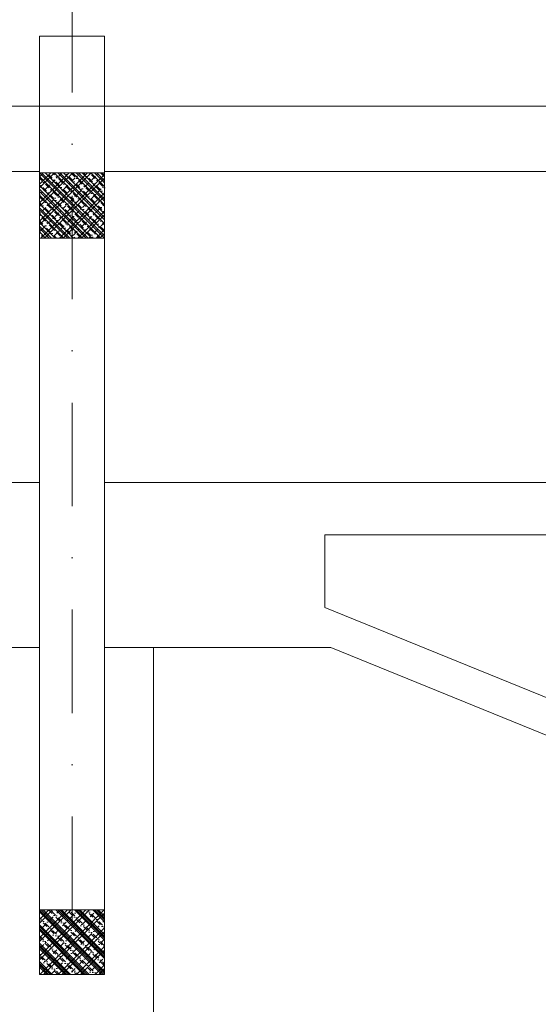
# Model space of a CAD drawing. Header units: millimetres. Extents: x -1695604 to 5289369, y -1488057 to 2187451.
# Tile 137 of 656: x 41839 to 43432, y -33707 to -30685. Entities that reach past the tile are written whole.
import ezdxf

# ---------------------------------------------------------------- set-up
doc = ezdxf.new("R2010")
doc.units = ezdxf.units.MM
doc.linetypes.add('CENTERX2', pattern=[101.6, 63.5, -12.7, 12.7, -12.7])
doc.linetypes.add('DASHDOT', pattern=[25.4, 12.7, -6.35, 0, -6.35])
for name, color, linetype, lineweight in [('A99_N_sraf', 252, 'Continuous', 0), ('A99_N_sraf @ 100', 252, 'Continuous', 0), ('A99_N_sraf @ 200 VP1', 252, 'Continuous', 0), ('A99_N_sraf @ 200 VP10', 252, 'Continuous', 0), ('A99_N_sraf @ 200 VP11', 252, 'Continuous', 0), ('A99_N_sraf @ 200 VP12', 252, 'Continuous', 0), ('A99_N_sraf @ 200 VP13', 252, 'Continuous', 0), ('A99_N_sraf @ 200 VP14', 252, 'Continuous', 0), ('A99_N_sraf @ 200 VP15', 252, 'Continuous', 0), ('A99_N_sraf @ 200 VP16', 252, 'Continuous', 0), ('A99_N_sraf @ 200 VP17', 252, 'Continuous', 0), ('A99_N_sraf @ 200 VP18', 252, 'Continuous', 0), ('A99_N_sraf @ 200 VP19', 252, 'Continuous', 0), ('A99_N_sraf @ 200 VP2', 252, 'Continuous', 0), ('A99_N_sraf @ 200 VP20', 252, 'Continuous', 0), ('A99_N_sraf @ 200 VP21', 252, 'Continuous', 0), ('A99_N_sraf @ 200 VP22', 252, 'Continuous', 0), ('A99_N_sraf @ 200 VP23', 252, 'Continuous', 0), ('A99_N_sraf @ 200 VP24', 252, 'Continuous', 0), ('A99_N_sraf @ 200 VP25', 252, 'Continuous', 0), ('A99_N_sraf @ 200 VP26', 252, 'Continuous', 0), ('A99_N_sraf @ 200 VP27', 252, 'Continuous', 0), ('A99_N_sraf @ 200 VP28', 252, 'Continuous', 0), ('A99_N_sraf @ 200 VP29', 252, 'Continuous', 0), ('A99_N_sraf @ 200 VP3', 252, 'Continuous', 0), ('A99_N_sraf @ 200 VP30', 252, 'Continuous', 0), ('A99_N_sraf @ 200 VP31', 252, 'Continuous', 0), ('A99_N_sraf @ 200 VP32', 252, 'Continuous', 0), ('A99_N_sraf @ 200 VP33', 252, 'Continuous', 0), ('A99_N_sraf @ 200 VP34', 252, 'Continuous', 0), ('A99_N_sraf @ 200 VP35', 252, 'Continuous', 0), ('A99_N_sraf @ 200 VP36', 252, 'Continuous', 0), ('A99_N_sraf @ 200 VP37', 252, 'Continuous', 0), ('A99_N_sraf @ 200 VP38', 252, 'Continuous', 0), ('A99_N_sraf @ 200 VP39', 252, 'Continuous', 0), ('A99_N_sraf @ 200 VP4', 252, 'Continuous', 0), ('A99_N_sraf @ 200 VP40', 252, 'Continuous', 0), ('A99_N_sraf @ 200 VP41', 252, 'Continuous', 0), ('A99_N_sraf @ 200 VP43', 252, 'Continuous', 0), ('A99_N_sraf @ 200 VP46', 252, 'Continuous', 0), ('A99_N_sraf @ 200 VP47', 252, 'Continuous', 0), ('A99_N_sraf @ 200 VP48', 252, 'Continuous', 0), ('A99_N_sraf @ 200 VP49', 252, 'Continuous', 0), ('A99_N_sraf @ 200 VP5', 252, 'Continuous', 0), ('A99_N_sraf @ 200 VP50', 252, 'Continuous', 0), ('A99_N_sraf @ 200 VP51', 252, 'Continuous', 0), ('A99_N_sraf @ 200 VP52', 252, 'Continuous', 0), ('A99_N_sraf @ 200 VP53', 252, 'Continuous', 0), ('A99_N_sraf @ 200 VP54', 252, 'Continuous', 0), ('A99_N_sraf @ 200 VP55', 252, 'Continuous', 0), ('A99_N_sraf @ 200 VP6', 252, 'Continuous', 0), ('A99_N_sraf @ 200 VP7', 252, 'Continuous', 0), ('A99_N_sraf @ 200 VP8', 252, 'Continuous', 0), ('A99_N_sraf @ 200 VP9', 252, 'Continuous', 0), ('A99_N_sraf @ 200 VPModel', 252, 'Continuous', 0), ('A99_N_sraf @ 50 (2) VP42', 252, 'Continuous', 0), ('A99_N_sraf @ 50 (2) VP44', 252, 'Continuous', 0), ('A99_N_sraf @ 50 (2) VP45', 252, 'Continuous', 0), ('A99_N_sraf @ 50 (2) VPModel', 252, 'Continuous', 0), ('A99_S_kce-pohl', 7, 'Continuous', 5), ('A99_S_kce-rez-sil', 7, 'Continuous', 15), ('A99_S_osy', 1, 'CENTERX2', 5)]:
    doc.layers.add(name, color=color, linetype=linetype, lineweight=lineweight)
pattern_1 = [(45, (36240, -250), (-28.28427, 28.28427), []), (45, (36251.314, -250), (-28.28427, 28.28427), []), (45, (36273.94, -250), (-16.970563, 39.59798), [16, -8, 0, -8])]
pattern_2 = [(315, (-250, -36240), (28.28427, 28.28427), []), (315, (-250, -36251.314), (28.28427, 28.28427), []), (315, (-250, -36273.94), (39.59798, 16.970563), [16, -8, 0, -8])]
pattern_3 = [(135, (250, 36240), (-28.284271, -28.284271), []), (135, (250, 36251.314), (-28.284271, -28.284271), []), (135, (250, 36273.94), (-39.59798, -16.970563), [16, -8, 0, -8])]
pattern_4 = [(45, (36240, -2450), (-28.28427, 28.28427), []), (45, (36251.314, -2450), (-28.28427, 28.28427), []), (45, (36273.94, -2450), (-16.970563, 39.59798), [16, -8, 0, -8])]
pattern_5 = [(315, (-2450, -36240), (28.28427, 28.28427), []), (315, (-2450, -36251.314), (28.28427, 28.28427), []), (315, (-2450, -36273.94), (39.59798, 16.970563), [16, -8, 0, -8])]
pattern_6 = [(135, (2450, 36240), (-28.284271, -28.284271), []), (135, (2450, 36251.314), (-28.284271, -28.284271), []), (135, (2450, 36273.94), (-39.59798, -16.970563), [16, -8, 0, -8])]

# ---------------------------------------------------------------- blocks, each defined once
blk = doc.blocks.new('*U6466')
at = {"layer": 'A99_N_sraf @ 100', "lineweight": 0, "ltscale": 2, "transparency": 33554687}
h = blk.add_hatch(dxfattribs=at)
h.set_pattern_fill('ZELEZOBETON', color=256, scale=8)
h.set_pattern_definition(pattern_1)
h.paths.add_polyline_path([(42100, -31355), (42100, -31155), (41900, -31155), (41900, -31355)])
at = {"layer": 'A99_N_sraf @ 200 VP1', "lineweight": 0, "ltscale": 2, "transparency": 33554687}
h = blk.add_hatch(dxfattribs=at)
h.set_pattern_fill('ZELEZOBETON', color=256, scale=8)
h.set_pattern_definition(pattern_1)
h.paths.add_polyline_path([(42100, -31355), (42100, -31155), (41900, -31155), (41900, -31355)])
at = {"layer": 'A99_N_sraf @ 200 VP10', "lineweight": 0, "ltscale": 2, "transparency": 33554687}
h = blk.add_hatch(dxfattribs=at)
h.set_pattern_fill('ZELEZOBETON', color=256, scale=8)
h.set_pattern_definition(pattern_1)
h.paths.add_polyline_path([(42100, -31355), (42100, -31155), (41900, -31155), (41900, -31355)])
at = {"layer": 'A99_N_sraf @ 200 VP11', "lineweight": 0, "ltscale": 2, "transparency": 33554687}
h = blk.add_hatch(dxfattribs=at)
h.set_pattern_fill('ZELEZOBETON', color=256, scale=8)
h.set_pattern_definition(pattern_1)
h.paths.add_polyline_path([(42100, -31355), (42100, -31155), (41900, -31155), (41900, -31355)])
at = {"layer": 'A99_N_sraf @ 200 VP12', "lineweight": 0, "ltscale": 2, "transparency": 33554687}
h = blk.add_hatch(dxfattribs=at)
h.set_pattern_fill('ZELEZOBETON', color=256, scale=8)
h.set_pattern_definition(pattern_1)
h.paths.add_polyline_path([(42100, -31355), (42100, -31155), (41900, -31155), (41900, -31355)])
at = {"layer": 'A99_N_sraf @ 200 VP13', "lineweight": 0, "ltscale": 2, "transparency": 33554687}
h = blk.add_hatch(dxfattribs=at)
h.set_pattern_fill('ZELEZOBETON', color=256, scale=8)
h.set_pattern_definition(pattern_2)
h.paths.add_polyline_path([(42100, -31355), (42100, -31155), (41900, -31155), (41900, -31355)])
at = {"layer": 'A99_N_sraf @ 200 VP14', "lineweight": 0, "ltscale": 2, "transparency": 33554687}
h = blk.add_hatch(dxfattribs=at)
h.set_pattern_fill('ZELEZOBETON', color=256, scale=8)
h.set_pattern_definition(pattern_2)
h.paths.add_polyline_path([(42100, -31355), (42100, -31155), (41900, -31155), (41900, -31355)])
at = {"layer": 'A99_N_sraf @ 200 VP15', "lineweight": 0, "ltscale": 2, "transparency": 33554687}
h = blk.add_hatch(dxfattribs=at)
h.set_pattern_fill('ZELEZOBETON', color=256, scale=8)
h.set_pattern_definition(pattern_1)
h.paths.add_polyline_path([(42100, -31355), (42100, -31155), (41900, -31155), (41900, -31355)])
at = {"layer": 'A99_N_sraf @ 200 VP16', "lineweight": 0, "ltscale": 2, "transparency": 33554687}
h = blk.add_hatch(dxfattribs=at)
h.set_pattern_fill('ZELEZOBETON', color=256, scale=8)
h.set_pattern_definition(pattern_1)
h.paths.add_polyline_path([(42100, -31355), (42100, -31155), (41900, -31155), (41900, -31355)])
at = {"layer": 'A99_N_sraf @ 200 VP17', "lineweight": 0, "ltscale": 2, "transparency": 33554687}
h = blk.add_hatch(dxfattribs=at)
h.set_pattern_fill('ZELEZOBETON', color=256, scale=8)
h.set_pattern_definition(pattern_1)
h.paths.add_polyline_path([(42100, -31355), (42100, -31155), (41900, -31155), (41900, -31355)])
at = {"layer": 'A99_N_sraf @ 200 VP18', "lineweight": 0, "ltscale": 2, "transparency": 33554687}
h = blk.add_hatch(dxfattribs=at)
h.set_pattern_fill('ZELEZOBETON', color=256, scale=8)
h.set_pattern_definition(pattern_2)
h.paths.add_polyline_path([(42100, -31355), (42100, -31155), (41900, -31155), (41900, -31355)])
at = {"layer": 'A99_N_sraf @ 200 VP19', "lineweight": 0, "ltscale": 2, "transparency": 33554687}
h = blk.add_hatch(dxfattribs=at)
h.set_pattern_fill('ZELEZOBETON', color=256, scale=8)
h.set_pattern_definition(pattern_1)
h.paths.add_polyline_path([(42100, -31355), (42100, -31155), (41900, -31155), (41900, -31355)])
at = {"layer": 'A99_N_sraf @ 200 VP2', "lineweight": 0, "ltscale": 2, "transparency": 33554687}
h = blk.add_hatch(dxfattribs=at)
h.set_pattern_fill('ZELEZOBETON', color=256, scale=8)
h.set_pattern_definition(pattern_1)
h.paths.add_polyline_path([(42100, -31355), (42100, -31155), (41900, -31155), (41900, -31355)])
at = {"layer": 'A99_N_sraf @ 200 VP20', "lineweight": 0, "ltscale": 2, "transparency": 33554687}
h = blk.add_hatch(dxfattribs=at)
h.set_pattern_fill('ZELEZOBETON', color=256, scale=8)
h.set_pattern_definition(pattern_1)
h.paths.add_polyline_path([(42100, -31355), (42100, -31155), (41900, -31155), (41900, -31355)])
at = {"layer": 'A99_N_sraf @ 200 VP21', "lineweight": 0, "ltscale": 2, "transparency": 33554687}
h = blk.add_hatch(dxfattribs=at)
h.set_pattern_fill('ZELEZOBETON', color=256, scale=8)
h.set_pattern_definition(pattern_1)
h.paths.add_polyline_path([(42100, -31355), (42100, -31155), (41900, -31155), (41900, -31355)])
at = {"layer": 'A99_N_sraf @ 200 VP22', "lineweight": 0, "ltscale": 2, "transparency": 33554687}
h = blk.add_hatch(dxfattribs=at)
h.set_pattern_fill('ZELEZOBETON', color=256, scale=8)
h.set_pattern_definition(pattern_1)
h.paths.add_polyline_path([(42100, -31355), (42100, -31155), (41900, -31155), (41900, -31355)])
at = {"layer": 'A99_N_sraf @ 200 VP23', "lineweight": 0, "ltscale": 2, "transparency": 33554687}
h = blk.add_hatch(dxfattribs=at)
h.set_pattern_fill('ZELEZOBETON', color=256, scale=8)
h.set_pattern_definition(pattern_1)
h.paths.add_polyline_path([(42100, -31355), (42100, -31155), (41900, -31155), (41900, -31355)])
at = {"layer": 'A99_N_sraf @ 200 VP24', "lineweight": 0, "ltscale": 2, "transparency": 33554687}
h = blk.add_hatch(dxfattribs=at)
h.set_pattern_fill('ZELEZOBETON', color=256, scale=8)
h.set_pattern_definition(pattern_2)
h.paths.add_polyline_path([(42100, -31355), (42100, -31155), (41900, -31155), (41900, -31355)])
at = {"layer": 'A99_N_sraf @ 200 VP25', "lineweight": 0, "ltscale": 2, "transparency": 33554687}
h = blk.add_hatch(dxfattribs=at)
h.set_pattern_fill('ZELEZOBETON', color=256, scale=8)
h.set_pattern_definition(pattern_1)
h.paths.add_polyline_path([(42100, -31355), (42100, -31155), (41900, -31155), (41900, -31355)])
at = {"layer": 'A99_N_sraf @ 200 VP26', "lineweight": 0, "ltscale": 2, "transparency": 33554687}
h = blk.add_hatch(dxfattribs=at)
h.set_pattern_fill('ZELEZOBETON', color=256, scale=8)
h.set_pattern_definition(pattern_1)
h.paths.add_polyline_path([(42100, -31355), (42100, -31155), (41900, -31155), (41900, -31355)])
at = {"layer": 'A99_N_sraf @ 200 VP27', "lineweight": 0, "ltscale": 2, "transparency": 33554687}
h = blk.add_hatch(dxfattribs=at)
h.set_pattern_fill('ZELEZOBETON', color=256, scale=8)
h.set_pattern_definition(pattern_1)
h.paths.add_polyline_path([(42100, -31355), (42100, -31155), (41900, -31155), (41900, -31355)])
at = {"layer": 'A99_N_sraf @ 200 VP28', "lineweight": 0, "ltscale": 2, "transparency": 33554687}
h = blk.add_hatch(dxfattribs=at)
h.set_pattern_fill('ZELEZOBETON', color=256, scale=8)
h.set_pattern_definition(pattern_1)
h.paths.add_polyline_path([(42100, -31355), (42100, -31155), (41900, -31155), (41900, -31355)])
at = {"layer": 'A99_N_sraf @ 200 VP29', "lineweight": 0, "ltscale": 2, "transparency": 33554687}
h = blk.add_hatch(dxfattribs=at)
h.set_pattern_fill('ZELEZOBETON', color=256, scale=8)
h.set_pattern_definition(pattern_1)
h.paths.add_polyline_path([(42100, -31355), (42100, -31155), (41900, -31155), (41900, -31355)])
at = {"layer": 'A99_N_sraf @ 200 VP3', "lineweight": 0, "ltscale": 2, "transparency": 33554687}
h = blk.add_hatch(dxfattribs=at)
h.set_pattern_fill('ZELEZOBETON', color=256, scale=8)
h.set_pattern_definition(pattern_1)
h.paths.add_polyline_path([(42100, -31355), (42100, -31155), (41900, -31155), (41900, -31355)])
at = {"layer": 'A99_N_sraf @ 200 VP30', "lineweight": 0, "ltscale": 2, "transparency": 33554687}
h = blk.add_hatch(dxfattribs=at)
h.set_pattern_fill('ZELEZOBETON', color=256, scale=8)
h.set_pattern_definition(pattern_1)
h.paths.add_polyline_path([(42100, -31355), (42100, -31155), (41900, -31155), (41900, -31355)])
at = {"layer": 'A99_N_sraf @ 200 VP31', "lineweight": 0, "ltscale": 2, "transparency": 33554687}
h = blk.add_hatch(dxfattribs=at)
h.set_pattern_fill('ZELEZOBETON', color=256, scale=8)
h.set_pattern_definition(pattern_1)
h.paths.add_polyline_path([(42100, -31355), (42100, -31155), (41900, -31155), (41900, -31355)])
at = {"layer": 'A99_N_sraf @ 200 VP32', "lineweight": 0, "ltscale": 2, "transparency": 33554687}
h = blk.add_hatch(dxfattribs=at)
h.set_pattern_fill('ZELEZOBETON', color=256, scale=8)
h.set_pattern_definition(pattern_1)
h.paths.add_polyline_path([(42100, -31355), (42100, -31155), (41900, -31155), (41900, -31355)])
at = {"layer": 'A99_N_sraf @ 200 VP33', "lineweight": 0, "ltscale": 2, "transparency": 33554687}
h = blk.add_hatch(dxfattribs=at)
h.set_pattern_fill('ZELEZOBETON', color=256, scale=8)
h.set_pattern_definition(pattern_1)
h.paths.add_polyline_path([(42100, -31355), (42100, -31155), (41900, -31155), (41900, -31355)])
at = {"layer": 'A99_N_sraf @ 200 VP34', "lineweight": 0, "ltscale": 2, "transparency": 33554687}
h = blk.add_hatch(dxfattribs=at)
h.set_pattern_fill('ZELEZOBETON', color=256, scale=8)
h.set_pattern_definition(pattern_1)
h.paths.add_polyline_path([(42100, -31355), (42100, -31155), (41900, -31155), (41900, -31355)])
at = {"layer": 'A99_N_sraf @ 200 VP35', "lineweight": 0, "ltscale": 2, "transparency": 33554687}
h = blk.add_hatch(dxfattribs=at)
h.set_pattern_fill('ZELEZOBETON', color=256, scale=8)
h.set_pattern_definition(pattern_1)
h.paths.add_polyline_path([(42100, -31355), (42100, -31155), (41900, -31155), (41900, -31355)])
at = {"layer": 'A99_N_sraf @ 200 VP36', "lineweight": 0, "ltscale": 2, "transparency": 33554687}
h = blk.add_hatch(dxfattribs=at)
h.set_pattern_fill('ZELEZOBETON', color=256, scale=8)
h.set_pattern_definition(pattern_1)
h.paths.add_polyline_path([(42100, -31355), (42100, -31155), (41900, -31155), (41900, -31355)])
at = {"layer": 'A99_N_sraf @ 200 VP37', "lineweight": 0, "ltscale": 2, "transparency": 33554687}
h = blk.add_hatch(dxfattribs=at)
h.set_pattern_fill('ZELEZOBETON', color=256, scale=8)
h.set_pattern_definition(pattern_1)
h.paths.add_polyline_path([(42100, -31355), (42100, -31155), (41900, -31155), (41900, -31355)])
at = {"layer": 'A99_N_sraf @ 200 VP38', "lineweight": 0, "ltscale": 2, "transparency": 33554687}
h = blk.add_hatch(dxfattribs=at)
h.set_pattern_fill('ZELEZOBETON', color=256, scale=8)
h.set_pattern_definition(pattern_1)
h.paths.add_polyline_path([(42100, -31355), (42100, -31155), (41900, -31155), (41900, -31355)])
at = {"layer": 'A99_N_sraf @ 200 VP39', "lineweight": 0, "ltscale": 2, "transparency": 33554687}
h = blk.add_hatch(dxfattribs=at)
h.set_pattern_fill('ZELEZOBETON', color=256, scale=8)
h.set_pattern_definition(pattern_1)
h.paths.add_polyline_path([(42100, -31355), (42100, -31155), (41900, -31155), (41900, -31355)])
at = {"layer": 'A99_N_sraf @ 200 VP4', "lineweight": 0, "ltscale": 2, "transparency": 33554687}
h = blk.add_hatch(dxfattribs=at)
h.set_pattern_fill('ZELEZOBETON', color=256, scale=8)
h.set_pattern_definition(pattern_1)
h.paths.add_polyline_path([(42100, -31355), (42100, -31155), (41900, -31155), (41900, -31355)])
at = {"layer": 'A99_N_sraf @ 200 VP40', "lineweight": 0, "ltscale": 2, "transparency": 33554687}
h = blk.add_hatch(dxfattribs=at)
h.set_pattern_fill('ZELEZOBETON', color=256, scale=8)
h.set_pattern_definition(pattern_1)
h.paths.add_polyline_path([(42100, -31355), (42100, -31155), (41900, -31155), (41900, -31355)])
at = {"layer": 'A99_N_sraf @ 200 VP41', "lineweight": 0, "ltscale": 2, "transparency": 33554687}
h = blk.add_hatch(dxfattribs=at)
h.set_pattern_fill('ZELEZOBETON', color=256, scale=8)
h.set_pattern_definition(pattern_3)
h.paths.add_polyline_path([(42100, -31355), (42100, -31155), (41900, -31155), (41900, -31355)])
at = {"layer": 'A99_N_sraf @ 200 VP43', "lineweight": 0, "ltscale": 2, "transparency": 33554687}
h = blk.add_hatch(dxfattribs=at)
h.set_pattern_fill('ZELEZOBETON', color=256, scale=8)
h.set_pattern_definition(pattern_1)
h.paths.add_polyline_path([(42100, -31355), (42100, -31155), (41900, -31155), (41900, -31355)])
at = {"layer": 'A99_N_sraf @ 200 VP46', "lineweight": 0, "ltscale": 2, "transparency": 33554687}
h = blk.add_hatch(dxfattribs=at)
h.set_pattern_fill('ZELEZOBETON', color=256, scale=8)
h.set_pattern_definition(pattern_1)
h.paths.add_polyline_path([(42100, -31355), (42100, -31155), (41900, -31155), (41900, -31355)])
at = {"layer": 'A99_N_sraf @ 200 VP47', "lineweight": 0, "ltscale": 2, "transparency": 33554687}
h = blk.add_hatch(dxfattribs=at)
h.set_pattern_fill('ZELEZOBETON', color=256, scale=8)
h.set_pattern_definition(pattern_1)
h.paths.add_polyline_path([(42100, -31355), (42100, -31155), (41900, -31155), (41900, -31355)])
at = {"layer": 'A99_N_sraf @ 200 VP48', "lineweight": 0, "ltscale": 2, "transparency": 33554687}
h = blk.add_hatch(dxfattribs=at)
h.set_pattern_fill('ZELEZOBETON', color=256, scale=8)
h.set_pattern_definition(pattern_1)
h.paths.add_polyline_path([(42100, -31355), (42100, -31155), (41900, -31155), (41900, -31355)])
at = {"layer": 'A99_N_sraf @ 200 VP49', "lineweight": 0, "ltscale": 2, "transparency": 33554687}
h = blk.add_hatch(dxfattribs=at)
h.set_pattern_fill('ZELEZOBETON', color=256, scale=8)
h.set_pattern_definition(pattern_1)
h.paths.add_polyline_path([(42100, -31355), (42100, -31155), (41900, -31155), (41900, -31355)])
at = {"layer": 'A99_N_sraf @ 200 VP5', "lineweight": 0, "ltscale": 2, "transparency": 33554687}
h = blk.add_hatch(dxfattribs=at)
h.set_pattern_fill('ZELEZOBETON', color=256, scale=8)
h.set_pattern_definition(pattern_1)
h.paths.add_polyline_path([(42100, -31355), (42100, -31155), (41900, -31155), (41900, -31355)])
at = {"layer": 'A99_N_sraf @ 200 VP50', "lineweight": 0, "ltscale": 2, "transparency": 33554687}
h = blk.add_hatch(dxfattribs=at)
h.set_pattern_fill('ZELEZOBETON', color=256, scale=8)
h.set_pattern_definition(pattern_1)
h.paths.add_polyline_path([(42100, -31355), (42100, -31155), (41900, -31155), (41900, -31355)])
at = {"layer": 'A99_N_sraf @ 200 VP51', "lineweight": 0, "ltscale": 2, "transparency": 33554687}
h = blk.add_hatch(dxfattribs=at)
h.set_pattern_fill('ZELEZOBETON', color=256, scale=8)
h.set_pattern_definition([(135, (250, 36240), (-28.284271, -28.284271), []), (135, (250, 36251.314), (-28.284271, -28.284271), []), (135, (250, 36273.94), (-39.59798, -16.970563), [16, -8, 0, -8])])
h.paths.add_polyline_path([(42100, -31355), (42100, -31155), (41900, -31155), (41900, -31355)])
at = {"layer": 'A99_N_sraf @ 200 VP52', "lineweight": 0, "ltscale": 2, "transparency": 33554687}
h = blk.add_hatch(dxfattribs=at)
h.set_pattern_fill('ZELEZOBETON', color=256, scale=8)
h.set_pattern_definition(pattern_1)
h.paths.add_polyline_path([(42100, -31355), (42100, -31155), (41900, -31155), (41900, -31355)])
at = {"layer": 'A99_N_sraf @ 200 VP53', "lineweight": 0, "ltscale": 2, "transparency": 33554687}
h = blk.add_hatch(dxfattribs=at)
h.set_pattern_fill('ZELEZOBETON', color=256, scale=8)
h.set_pattern_definition(pattern_1)
h.paths.add_polyline_path([(42100, -31355), (42100, -31155), (41900, -31155), (41900, -31355)])
at = {"layer": 'A99_N_sraf @ 200 VP54', "lineweight": 0, "ltscale": 2, "transparency": 33554687}
h = blk.add_hatch(dxfattribs=at)
h.set_pattern_fill('ZELEZOBETON', color=256, scale=8)
h.set_pattern_definition(pattern_1)
h.paths.add_polyline_path([(42100, -31355), (42100, -31155), (41900, -31155), (41900, -31355)])
at = {"layer": 'A99_N_sraf @ 200 VP55', "lineweight": 0, "ltscale": 2, "transparency": 33554687}
h = blk.add_hatch(dxfattribs=at)
h.set_pattern_fill('ZELEZOBETON', color=256, scale=8)
h.set_pattern_definition(pattern_1)
h.paths.add_polyline_path([(42100, -31355), (42100, -31155), (41900, -31155), (41900, -31355)])
at = {"layer": 'A99_N_sraf @ 200 VP6', "lineweight": 0, "ltscale": 2, "transparency": 33554687}
h = blk.add_hatch(dxfattribs=at)
h.set_pattern_fill('ZELEZOBETON', color=256, scale=8)
h.set_pattern_definition(pattern_1)
h.paths.add_polyline_path([(42100, -31355), (42100, -31155), (41900, -31155), (41900, -31355)])
at = {"layer": 'A99_N_sraf @ 200 VP7', "lineweight": 0, "ltscale": 2, "transparency": 33554687}
h = blk.add_hatch(dxfattribs=at)
h.set_pattern_fill('ZELEZOBETON', color=256, scale=8)
h.set_pattern_definition(pattern_1)
h.paths.add_polyline_path([(42100, -31355), (42100, -31155), (41900, -31155), (41900, -31355)])
at = {"layer": 'A99_N_sraf @ 200 VP8', "lineweight": 0, "ltscale": 2, "transparency": 33554687}
h = blk.add_hatch(dxfattribs=at)
h.set_pattern_fill('ZELEZOBETON', color=256, scale=8)
h.set_pattern_definition(pattern_1)
h.paths.add_polyline_path([(42100, -31355), (42100, -31155), (41900, -31155), (41900, -31355)])
at = {"layer": 'A99_N_sraf @ 200 VP9', "lineweight": 0, "ltscale": 2, "transparency": 33554687}
h = blk.add_hatch(dxfattribs=at)
h.set_pattern_fill('ZELEZOBETON', color=256, scale=8)
h.set_pattern_definition(pattern_1)
h.paths.add_polyline_path([(42100, -31355), (42100, -31155), (41900, -31155), (41900, -31355)])
at = {"layer": 'A99_N_sraf @ 200 VPModel', "lineweight": 0, "ltscale": 2, "transparency": 33554687}
h = blk.add_hatch(dxfattribs=at)
h.set_pattern_fill('ZELEZOBETON', color=256, scale=8)
h.set_pattern_definition(pattern_1)
h.paths.add_polyline_path([(42100, -31355), (42100, -31155), (41900, -31155), (41900, -31355)])
at = {"layer": 'A99_N_sraf @ 50 (2) VP42', "lineweight": 0, "ltscale": 2, "transparency": 33554687}
h = blk.add_hatch(dxfattribs=at)
h.set_pattern_fill('ZELEZOBETON', color=256, scale=8)
h.set_pattern_definition(pattern_3)
h.paths.add_polyline_path([(42100, -31355), (42100, -31155), (41900, -31155), (41900, -31355)])
at = {"layer": 'A99_N_sraf @ 50 (2) VP44', "lineweight": 0, "ltscale": 2, "transparency": 33554687}
h = blk.add_hatch(dxfattribs=at)
h.set_pattern_fill('ZELEZOBETON', color=256, scale=8)
h.set_pattern_definition(pattern_1)
h.paths.add_polyline_path([(42100, -31355), (42100, -31155), (41900, -31155), (41900, -31355)])
at = {"layer": 'A99_N_sraf @ 50 (2) VP45', "lineweight": 0, "ltscale": 2, "transparency": 33554687}
h = blk.add_hatch(dxfattribs=at)
h.set_pattern_fill('ZELEZOBETON', color=256, scale=8)
h.set_pattern_definition(pattern_3)
h.paths.add_polyline_path([(42100, -31355), (42100, -31155), (41900, -31155), (41900, -31355)])
at = {"layer": 'A99_N_sraf @ 50 (2) VPModel', "lineweight": 0, "ltscale": 2, "transparency": 33554687}
h = blk.add_hatch(dxfattribs=at)
h.set_pattern_fill('ZELEZOBETON', color=256, scale=8)
h.set_pattern_definition(pattern_1)
h.paths.add_polyline_path([(42100, -31355), (42100, -31155), (41900, -31155), (41900, -31355)])
blk = doc.blocks.new('*U6467')
at = {"layer": 'A99_N_sraf @ 100', "lineweight": 0, "ltscale": 2, "transparency": 33554687}
h = blk.add_hatch(dxfattribs=at)
h.set_pattern_fill('ZELEZOBETON', color=256, scale=8)
h.set_pattern_definition(pattern_4)
h.paths.add_polyline_path([(42100, -33615), (42100, -33417.3), (41900, -33417.3), (41900, -33615)])
at = {"layer": 'A99_N_sraf @ 200 VP1', "lineweight": 0, "ltscale": 2, "transparency": 33554687}
h = blk.add_hatch(dxfattribs=at)
h.set_pattern_fill('ZELEZOBETON', color=256, scale=8)
h.set_pattern_definition(pattern_4)
h.paths.add_polyline_path([(42100, -33615), (42100, -33417.3), (41900, -33417.3), (41900, -33615)])
at = {"layer": 'A99_N_sraf @ 200 VP10', "lineweight": 0, "ltscale": 2, "transparency": 33554687}
h = blk.add_hatch(dxfattribs=at)
h.set_pattern_fill('ZELEZOBETON', color=256, scale=8)
h.set_pattern_definition(pattern_4)
h.paths.add_polyline_path([(42100, -33615), (42100, -33417.3), (41900, -33417.3), (41900, -33615)])
at = {"layer": 'A99_N_sraf @ 200 VP11', "lineweight": 0, "ltscale": 2, "transparency": 33554687}
h = blk.add_hatch(dxfattribs=at)
h.set_pattern_fill('ZELEZOBETON', color=256, scale=8)
h.set_pattern_definition(pattern_4)
h.paths.add_polyline_path([(42100, -33615), (42100, -33417.3), (41900, -33417.3), (41900, -33615)])
at = {"layer": 'A99_N_sraf @ 200 VP12', "lineweight": 0, "ltscale": 2, "transparency": 33554687}
h = blk.add_hatch(dxfattribs=at)
h.set_pattern_fill('ZELEZOBETON', color=256, scale=8)
h.set_pattern_definition(pattern_4)
h.paths.add_polyline_path([(42100, -33615), (42100, -33417.3), (41900, -33417.3), (41900, -33615)])
at = {"layer": 'A99_N_sraf @ 200 VP13', "lineweight": 0, "ltscale": 2, "transparency": 33554687}
h = blk.add_hatch(dxfattribs=at)
h.set_pattern_fill('ZELEZOBETON', color=256, scale=8)
h.set_pattern_definition(pattern_5)
h.paths.add_polyline_path([(42100, -33615), (42100, -33417.3), (41900, -33417.3), (41900, -33615)])
at = {"layer": 'A99_N_sraf @ 200 VP14', "lineweight": 0, "ltscale": 2, "transparency": 33554687}
h = blk.add_hatch(dxfattribs=at)
h.set_pattern_fill('ZELEZOBETON', color=256, scale=8)
h.set_pattern_definition(pattern_5)
h.paths.add_polyline_path([(42100, -33615), (42100, -33417.3), (41900, -33417.3), (41900, -33615)])
at = {"layer": 'A99_N_sraf @ 200 VP15', "lineweight": 0, "ltscale": 2, "transparency": 33554687}
h = blk.add_hatch(dxfattribs=at)
h.set_pattern_fill('ZELEZOBETON', color=256, scale=8)
h.set_pattern_definition(pattern_4)
h.paths.add_polyline_path([(42100, -33615), (42100, -33417.3), (41900, -33417.3), (41900, -33615)])
at = {"layer": 'A99_N_sraf @ 200 VP16', "lineweight": 0, "ltscale": 2, "transparency": 33554687}
h = blk.add_hatch(dxfattribs=at)
h.set_pattern_fill('ZELEZOBETON', color=256, scale=8)
h.set_pattern_definition(pattern_4)
h.paths.add_polyline_path([(42100, -33615), (42100, -33417.3), (41900, -33417.3), (41900, -33615)])
at = {"layer": 'A99_N_sraf @ 200 VP17', "lineweight": 0, "ltscale": 2, "transparency": 33554687}
h = blk.add_hatch(dxfattribs=at)
h.set_pattern_fill('ZELEZOBETON', color=256, scale=8)
h.set_pattern_definition(pattern_4)
h.paths.add_polyline_path([(42100, -33615), (42100, -33417.3), (41900, -33417.3), (41900, -33615)])
at = {"layer": 'A99_N_sraf @ 200 VP18', "lineweight": 0, "ltscale": 2, "transparency": 33554687}
h = blk.add_hatch(dxfattribs=at)
h.set_pattern_fill('ZELEZOBETON', color=256, scale=8)
h.set_pattern_definition(pattern_5)
h.paths.add_polyline_path([(42100, -33615), (42100, -33417.3), (41900, -33417.3), (41900, -33615)])
at = {"layer": 'A99_N_sraf @ 200 VP19', "lineweight": 0, "ltscale": 2, "transparency": 33554687}
h = blk.add_hatch(dxfattribs=at)
h.set_pattern_fill('ZELEZOBETON', color=256, scale=8)
h.set_pattern_definition(pattern_4)
h.paths.add_polyline_path([(42100, -33615), (42100, -33417.3), (41900, -33417.3), (41900, -33615)])
at = {"layer": 'A99_N_sraf @ 200 VP2', "lineweight": 0, "ltscale": 2, "transparency": 33554687}
h = blk.add_hatch(dxfattribs=at)
h.set_pattern_fill('ZELEZOBETON', color=256, scale=8)
h.set_pattern_definition(pattern_4)
h.paths.add_polyline_path([(42100, -33615), (42100, -33417.3), (41900, -33417.3), (41900, -33615)])
at = {"layer": 'A99_N_sraf @ 200 VP20', "lineweight": 0, "ltscale": 2, "transparency": 33554687}
h = blk.add_hatch(dxfattribs=at)
h.set_pattern_fill('ZELEZOBETON', color=256, scale=8)
h.set_pattern_definition(pattern_4)
h.paths.add_polyline_path([(42100, -33615), (42100, -33417.3), (41900, -33417.3), (41900, -33615)])
at = {"layer": 'A99_N_sraf @ 200 VP21', "lineweight": 0, "ltscale": 2, "transparency": 33554687}
h = blk.add_hatch(dxfattribs=at)
h.set_pattern_fill('ZELEZOBETON', color=256, scale=8)
h.set_pattern_definition(pattern_4)
h.paths.add_polyline_path([(42100, -33615), (42100, -33417.3), (41900, -33417.3), (41900, -33615)])
at = {"layer": 'A99_N_sraf @ 200 VP22', "lineweight": 0, "ltscale": 2, "transparency": 33554687}
h = blk.add_hatch(dxfattribs=at)
h.set_pattern_fill('ZELEZOBETON', color=256, scale=8)
h.set_pattern_definition(pattern_4)
h.paths.add_polyline_path([(42100, -33615), (42100, -33417.3), (41900, -33417.3), (41900, -33615)])
at = {"layer": 'A99_N_sraf @ 200 VP23', "lineweight": 0, "ltscale": 2, "transparency": 33554687}
h = blk.add_hatch(dxfattribs=at)
h.set_pattern_fill('ZELEZOBETON', color=256, scale=8)
h.set_pattern_definition(pattern_4)
h.paths.add_polyline_path([(42100, -33615), (42100, -33417.3), (41900, -33417.3), (41900, -33615)])
at = {"layer": 'A99_N_sraf @ 200 VP24', "lineweight": 0, "ltscale": 2, "transparency": 33554687}
h = blk.add_hatch(dxfattribs=at)
h.set_pattern_fill('ZELEZOBETON', color=256, scale=8)
h.set_pattern_definition(pattern_5)
h.paths.add_polyline_path([(42100, -33615), (42100, -33417.3), (41900, -33417.3), (41900, -33615)])
at = {"layer": 'A99_N_sraf @ 200 VP25', "lineweight": 0, "ltscale": 2, "transparency": 33554687}
h = blk.add_hatch(dxfattribs=at)
h.set_pattern_fill('ZELEZOBETON', color=256, scale=8)
h.set_pattern_definition(pattern_4)
h.paths.add_polyline_path([(42100, -33615), (42100, -33417.3), (41900, -33417.3), (41900, -33615)])
at = {"layer": 'A99_N_sraf @ 200 VP26', "lineweight": 0, "ltscale": 2, "transparency": 33554687}
h = blk.add_hatch(dxfattribs=at)
h.set_pattern_fill('ZELEZOBETON', color=256, scale=8)
h.set_pattern_definition(pattern_4)
h.paths.add_polyline_path([(42100, -33615), (42100, -33417.3), (41900, -33417.3), (41900, -33615)])
at = {"layer": 'A99_N_sraf @ 200 VP27', "lineweight": 0, "ltscale": 2, "transparency": 33554687}
h = blk.add_hatch(dxfattribs=at)
h.set_pattern_fill('ZELEZOBETON', color=256, scale=8)
h.set_pattern_definition(pattern_4)
h.paths.add_polyline_path([(42100, -33615), (42100, -33417.3), (41900, -33417.3), (41900, -33615)])
at = {"layer": 'A99_N_sraf @ 200 VP28', "lineweight": 0, "ltscale": 2, "transparency": 33554687}
h = blk.add_hatch(dxfattribs=at)
h.set_pattern_fill('ZELEZOBETON', color=256, scale=8)
h.set_pattern_definition(pattern_4)
h.paths.add_polyline_path([(42100, -33615), (42100, -33417.3), (41900, -33417.3), (41900, -33615)])
at = {"layer": 'A99_N_sraf @ 200 VP29', "lineweight": 0, "ltscale": 2, "transparency": 33554687}
h = blk.add_hatch(dxfattribs=at)
h.set_pattern_fill('ZELEZOBETON', color=256, scale=8)
h.set_pattern_definition(pattern_4)
h.paths.add_polyline_path([(42100, -33615), (42100, -33417.3), (41900, -33417.3), (41900, -33615)])
at = {"layer": 'A99_N_sraf @ 200 VP3', "lineweight": 0, "ltscale": 2, "transparency": 33554687}
h = blk.add_hatch(dxfattribs=at)
h.set_pattern_fill('ZELEZOBETON', color=256, scale=8)
h.set_pattern_definition(pattern_4)
h.paths.add_polyline_path([(42100, -33615), (42100, -33417.3), (41900, -33417.3), (41900, -33615)])
at = {"layer": 'A99_N_sraf @ 200 VP30', "lineweight": 0, "ltscale": 2, "transparency": 33554687}
h = blk.add_hatch(dxfattribs=at)
h.set_pattern_fill('ZELEZOBETON', color=256, scale=8)
h.set_pattern_definition(pattern_4)
h.paths.add_polyline_path([(42100, -33615), (42100, -33417.3), (41900, -33417.3), (41900, -33615)])
at = {"layer": 'A99_N_sraf @ 200 VP31', "lineweight": 0, "ltscale": 2, "transparency": 33554687}
h = blk.add_hatch(dxfattribs=at)
h.set_pattern_fill('ZELEZOBETON', color=256, scale=8)
h.set_pattern_definition(pattern_4)
h.paths.add_polyline_path([(42100, -33615), (42100, -33417.3), (41900, -33417.3), (41900, -33615)])
at = {"layer": 'A99_N_sraf @ 200 VP32', "lineweight": 0, "ltscale": 2, "transparency": 33554687}
h = blk.add_hatch(dxfattribs=at)
h.set_pattern_fill('ZELEZOBETON', color=256, scale=8)
h.set_pattern_definition(pattern_4)
h.paths.add_polyline_path([(42100, -33615), (42100, -33417.3), (41900, -33417.3), (41900, -33615)])
at = {"layer": 'A99_N_sraf @ 200 VP33', "lineweight": 0, "ltscale": 2, "transparency": 33554687}
h = blk.add_hatch(dxfattribs=at)
h.set_pattern_fill('ZELEZOBETON', color=256, scale=8)
h.set_pattern_definition(pattern_4)
h.paths.add_polyline_path([(42100, -33615), (42100, -33417.3), (41900, -33417.3), (41900, -33615)])
at = {"layer": 'A99_N_sraf @ 200 VP34', "lineweight": 0, "ltscale": 2, "transparency": 33554687}
h = blk.add_hatch(dxfattribs=at)
h.set_pattern_fill('ZELEZOBETON', color=256, scale=8)
h.set_pattern_definition(pattern_4)
h.paths.add_polyline_path([(42100, -33615), (42100, -33417.3), (41900, -33417.3), (41900, -33615)])
at = {"layer": 'A99_N_sraf @ 200 VP35', "lineweight": 0, "ltscale": 2, "transparency": 33554687}
h = blk.add_hatch(dxfattribs=at)
h.set_pattern_fill('ZELEZOBETON', color=256, scale=8)
h.set_pattern_definition(pattern_4)
h.paths.add_polyline_path([(42100, -33615), (42100, -33417.3), (41900, -33417.3), (41900, -33615)])
at = {"layer": 'A99_N_sraf @ 200 VP36', "lineweight": 0, "ltscale": 2, "transparency": 33554687}
h = blk.add_hatch(dxfattribs=at)
h.set_pattern_fill('ZELEZOBETON', color=256, scale=8)
h.set_pattern_definition(pattern_4)
h.paths.add_polyline_path([(42100, -33615), (42100, -33417.3), (41900, -33417.3), (41900, -33615)])
at = {"layer": 'A99_N_sraf @ 200 VP37', "lineweight": 0, "ltscale": 2, "transparency": 33554687}
h = blk.add_hatch(dxfattribs=at)
h.set_pattern_fill('ZELEZOBETON', color=256, scale=8)
h.set_pattern_definition(pattern_4)
h.paths.add_polyline_path([(42100, -33615), (42100, -33417.3), (41900, -33417.3), (41900, -33615)])
at = {"layer": 'A99_N_sraf @ 200 VP38', "lineweight": 0, "ltscale": 2, "transparency": 33554687}
h = blk.add_hatch(dxfattribs=at)
h.set_pattern_fill('ZELEZOBETON', color=256, scale=8)
h.set_pattern_definition(pattern_4)
h.paths.add_polyline_path([(42100, -33615), (42100, -33417.3), (41900, -33417.3), (41900, -33615)])
at = {"layer": 'A99_N_sraf @ 200 VP39', "lineweight": 0, "ltscale": 2, "transparency": 33554687}
h = blk.add_hatch(dxfattribs=at)
h.set_pattern_fill('ZELEZOBETON', color=256, scale=8)
h.set_pattern_definition(pattern_4)
h.paths.add_polyline_path([(42100, -33615), (42100, -33417.3), (41900, -33417.3), (41900, -33615)])
at = {"layer": 'A99_N_sraf @ 200 VP4', "lineweight": 0, "ltscale": 2, "transparency": 33554687}
h = blk.add_hatch(dxfattribs=at)
h.set_pattern_fill('ZELEZOBETON', color=256, scale=8)
h.set_pattern_definition(pattern_4)
h.paths.add_polyline_path([(42100, -33615), (42100, -33417.3), (41900, -33417.3), (41900, -33615)])
at = {"layer": 'A99_N_sraf @ 200 VP40', "lineweight": 0, "ltscale": 2, "transparency": 33554687}
h = blk.add_hatch(dxfattribs=at)
h.set_pattern_fill('ZELEZOBETON', color=256, scale=8)
h.set_pattern_definition(pattern_4)
h.paths.add_polyline_path([(42100, -33615), (42100, -33417.3), (41900, -33417.3), (41900, -33615)])
at = {"layer": 'A99_N_sraf @ 200 VP41', "lineweight": 0, "ltscale": 2, "transparency": 33554687}
h = blk.add_hatch(dxfattribs=at)
h.set_pattern_fill('ZELEZOBETON', color=256, scale=8)
h.set_pattern_definition(pattern_6)
h.paths.add_polyline_path([(42100, -33615), (42100, -33417.3), (41900, -33417.3), (41900, -33615)])
at = {"layer": 'A99_N_sraf @ 200 VP43', "lineweight": 0, "ltscale": 2, "transparency": 33554687}
h = blk.add_hatch(dxfattribs=at)
h.set_pattern_fill('ZELEZOBETON', color=256, scale=8)
h.set_pattern_definition(pattern_4)
h.paths.add_polyline_path([(42100, -33615), (42100, -33417.3), (41900, -33417.3), (41900, -33615)])
at = {"layer": 'A99_N_sraf @ 200 VP46', "lineweight": 0, "ltscale": 2, "transparency": 33554687}
h = blk.add_hatch(dxfattribs=at)
h.set_pattern_fill('ZELEZOBETON', color=256, scale=8)
h.set_pattern_definition(pattern_4)
h.paths.add_polyline_path([(42100, -33615), (42100, -33417.3), (41900, -33417.3), (41900, -33615)])
at = {"layer": 'A99_N_sraf @ 200 VP47', "lineweight": 0, "ltscale": 2, "transparency": 33554687}
h = blk.add_hatch(dxfattribs=at)
h.set_pattern_fill('ZELEZOBETON', color=256, scale=8)
h.set_pattern_definition(pattern_4)
h.paths.add_polyline_path([(42100, -33615), (42100, -33417.3), (41900, -33417.3), (41900, -33615)])
at = {"layer": 'A99_N_sraf @ 200 VP48', "lineweight": 0, "ltscale": 2, "transparency": 33554687}
h = blk.add_hatch(dxfattribs=at)
h.set_pattern_fill('ZELEZOBETON', color=256, scale=8)
h.set_pattern_definition(pattern_4)
h.paths.add_polyline_path([(42100, -33615), (42100, -33417.3), (41900, -33417.3), (41900, -33615)])
at = {"layer": 'A99_N_sraf @ 200 VP49', "lineweight": 0, "ltscale": 2, "transparency": 33554687}
h = blk.add_hatch(dxfattribs=at)
h.set_pattern_fill('ZELEZOBETON', color=256, scale=8)
h.set_pattern_definition(pattern_4)
h.paths.add_polyline_path([(42100, -33615), (42100, -33417.3), (41900, -33417.3), (41900, -33615)])
at = {"layer": 'A99_N_sraf @ 200 VP5', "lineweight": 0, "ltscale": 2, "transparency": 33554687}
h = blk.add_hatch(dxfattribs=at)
h.set_pattern_fill('ZELEZOBETON', color=256, scale=8)
h.set_pattern_definition(pattern_4)
h.paths.add_polyline_path([(42100, -33615), (42100, -33417.3), (41900, -33417.3), (41900, -33615)])
at = {"layer": 'A99_N_sraf @ 200 VP50', "lineweight": 0, "ltscale": 2, "transparency": 33554687}
h = blk.add_hatch(dxfattribs=at)
h.set_pattern_fill('ZELEZOBETON', color=256, scale=8)
h.set_pattern_definition(pattern_4)
h.paths.add_polyline_path([(42100, -33615), (42100, -33417.3), (41900, -33417.3), (41900, -33615)])
at = {"layer": 'A99_N_sraf @ 200 VP51', "lineweight": 0, "ltscale": 2, "transparency": 33554687}
h = blk.add_hatch(dxfattribs=at)
h.set_pattern_fill('ZELEZOBETON', color=256, scale=8)
h.set_pattern_definition([(135, (2450, 36240), (-28.284271, -28.284271), []), (135, (2450, 36251.314), (-28.284271, -28.284271), []), (135, (2450, 36273.94), (-39.59798, -16.970563), [16, -8, 0, -8])])
h.paths.add_polyline_path([(42100, -33615), (42100, -33417.3), (41900, -33417.3), (41900, -33615)])
at = {"layer": 'A99_N_sraf @ 200 VP52', "lineweight": 0, "ltscale": 2, "transparency": 33554687}
h = blk.add_hatch(dxfattribs=at)
h.set_pattern_fill('ZELEZOBETON', color=256, scale=8)
h.set_pattern_definition(pattern_4)
h.paths.add_polyline_path([(42100, -33615), (42100, -33417.3), (41900, -33417.3), (41900, -33615)])
at = {"layer": 'A99_N_sraf @ 200 VP53', "lineweight": 0, "ltscale": 2, "transparency": 33554687}
h = blk.add_hatch(dxfattribs=at)
h.set_pattern_fill('ZELEZOBETON', color=256, scale=8)
h.set_pattern_definition(pattern_4)
h.paths.add_polyline_path([(42100, -33615), (42100, -33417.3), (41900, -33417.3), (41900, -33615)])
at = {"layer": 'A99_N_sraf @ 200 VP54', "lineweight": 0, "ltscale": 2, "transparency": 33554687}
h = blk.add_hatch(dxfattribs=at)
h.set_pattern_fill('ZELEZOBETON', color=256, scale=8)
h.set_pattern_definition(pattern_4)
h.paths.add_polyline_path([(42100, -33615), (42100, -33417.3), (41900, -33417.3), (41900, -33615)])
at = {"layer": 'A99_N_sraf @ 200 VP55', "lineweight": 0, "ltscale": 2, "transparency": 33554687}
h = blk.add_hatch(dxfattribs=at)
h.set_pattern_fill('ZELEZOBETON', color=256, scale=8)
h.set_pattern_definition(pattern_4)
h.paths.add_polyline_path([(42100, -33615), (42100, -33417.3), (41900, -33417.3), (41900, -33615)])
at = {"layer": 'A99_N_sraf @ 200 VP6', "lineweight": 0, "ltscale": 2, "transparency": 33554687}
h = blk.add_hatch(dxfattribs=at)
h.set_pattern_fill('ZELEZOBETON', color=256, scale=8)
h.set_pattern_definition(pattern_4)
h.paths.add_polyline_path([(42100, -33615), (42100, -33417.3), (41900, -33417.3), (41900, -33615)])
at = {"layer": 'A99_N_sraf @ 200 VP7', "lineweight": 0, "ltscale": 2, "transparency": 33554687}
h = blk.add_hatch(dxfattribs=at)
h.set_pattern_fill('ZELEZOBETON', color=256, scale=8)
h.set_pattern_definition(pattern_4)
h.paths.add_polyline_path([(42100, -33615), (42100, -33417.3), (41900, -33417.3), (41900, -33615)])
at = {"layer": 'A99_N_sraf @ 200 VP8', "lineweight": 0, "ltscale": 2, "transparency": 33554687}
h = blk.add_hatch(dxfattribs=at)
h.set_pattern_fill('ZELEZOBETON', color=256, scale=8)
h.set_pattern_definition(pattern_4)
h.paths.add_polyline_path([(42100, -33615), (42100, -33417.3), (41900, -33417.3), (41900, -33615)])
at = {"layer": 'A99_N_sraf @ 200 VP9', "lineweight": 0, "ltscale": 2, "transparency": 33554687}
h = blk.add_hatch(dxfattribs=at)
h.set_pattern_fill('ZELEZOBETON', color=256, scale=8)
h.set_pattern_definition(pattern_4)
h.paths.add_polyline_path([(42100, -33615), (42100, -33417.3), (41900, -33417.3), (41900, -33615)])
at = {"layer": 'A99_N_sraf @ 200 VPModel', "lineweight": 0, "ltscale": 2, "transparency": 33554687}
h = blk.add_hatch(dxfattribs=at)
h.set_pattern_fill('ZELEZOBETON', color=256, scale=8)
h.set_pattern_definition(pattern_4)
h.paths.add_polyline_path([(42100, -33615), (42100, -33417.3), (41900, -33417.3), (41900, -33615)])
at = {"layer": 'A99_N_sraf @ 50 (2) VP42', "lineweight": 0, "ltscale": 2, "transparency": 33554687}
h = blk.add_hatch(dxfattribs=at)
h.set_pattern_fill('ZELEZOBETON', color=256, scale=8)
h.set_pattern_definition(pattern_6)
h.paths.add_polyline_path([(42100, -33615), (42100, -33417.3), (41900, -33417.3), (41900, -33615)])
at = {"layer": 'A99_N_sraf @ 50 (2) VP44', "lineweight": 0, "ltscale": 2, "transparency": 33554687}
h = blk.add_hatch(dxfattribs=at)
h.set_pattern_fill('ZELEZOBETON', color=256, scale=8)
h.set_pattern_definition(pattern_4)
h.paths.add_polyline_path([(42100, -33615), (42100, -33417.3), (41900, -33417.3), (41900, -33615)])
at = {"layer": 'A99_N_sraf @ 50 (2) VP45', "lineweight": 0, "ltscale": 2, "transparency": 33554687}
h = blk.add_hatch(dxfattribs=at)
h.set_pattern_fill('ZELEZOBETON', color=256, scale=8)
h.set_pattern_definition(pattern_6)
h.paths.add_polyline_path([(42100, -33615), (42100, -33417.3), (41900, -33417.3), (41900, -33615)])
at = {"layer": 'A99_N_sraf @ 50 (2) VPModel', "lineweight": 0, "ltscale": 2, "transparency": 33554687}
h = blk.add_hatch(dxfattribs=at)
h.set_pattern_fill('ZELEZOBETON', color=256, scale=8)
h.set_pattern_definition(pattern_4)
h.paths.add_polyline_path([(42100, -33615), (42100, -33417.3), (41900, -33417.3), (41900, -33615)])

msp = doc.modelspace()

# ---------------------------------------------------------------- linework, layer by layer
at = {"layer": 'A99_S_kce-pohl', "linetype": 'Continuous'}
for p, q in [((41900, -33515), (41900, -30735)), ((42100, -30735), (41900, -30735)), ((41900, -33515), (41900, -30735)), ((42100, -30735), (41900, -30735)), ((42100, -33515), (42100, -30735)), ((42100, -33515), (42100, -30735)), ((41900, -31150.5), (36100, -31150.5)), ((47900, -31150.5), (42100, -31150.5)), ((41900, -32105), (36100, -32105)), ((47900, -32105), (42100, -32105)), ((44975, -32265.9), (42776.8, -32265.9)), ((42776.8, -32488.9), (42776.8, -32265.9)), ((44653.5, -33253.1), (42776.8, -32488.9)), ((41900, -32611.9), (41205.2, -32611.9)), ((42100, -32611.9), (42794.8, -32611.9)), ((42250, -44635), (42250, -32611.9)), ((44369.5, -33253.1), (42794.8, -32611.9))]:
    msp.add_line(p, q, dxfattribs=at)
msp.add_lwpolyline([(12100, -30950), (144450, -30950)], dxfattribs=at)
at = {"layer": 'A99_S_kce-pohl', "linetype": 'Continuous', "flags": 128}
msp.add_lwpolyline([(41900, -31155), (42100, -31155), (42100, -31355), (41900, -31355)], close=True, dxfattribs=at)
at = {"layer": 'A99_S_kce-rez-sil', "linetype": 'Continuous', "flags": 128}
for points in [[(41900, -31155), (42100, -31155), (42100, -31355), (41900, -31355)], [(41900, -33417.3), (42100, -33417.3), (42100, -33615), (41900, -33615)]]:
    msp.add_lwpolyline(points, close=True, dxfattribs=at)
at = {"layer": 'A99_S_osy', "linetype": 'DASHDOT', "lineweight": 5, "ltscale": 25}
msp.add_line((42000, -28685), (42000, -47075), dxfattribs=at)

# ---------------------------------------------------------------- block references
at = {"layer": 'A99_N_sraf', "color": 3, "linetype": 'Continuous', "lineweight": 18}
for name in ['*U6466', '*U6467']:
    msp.add_blockref(name, (0, 0), dxfattribs=at)

doc.saveas('drawing.dxf')
